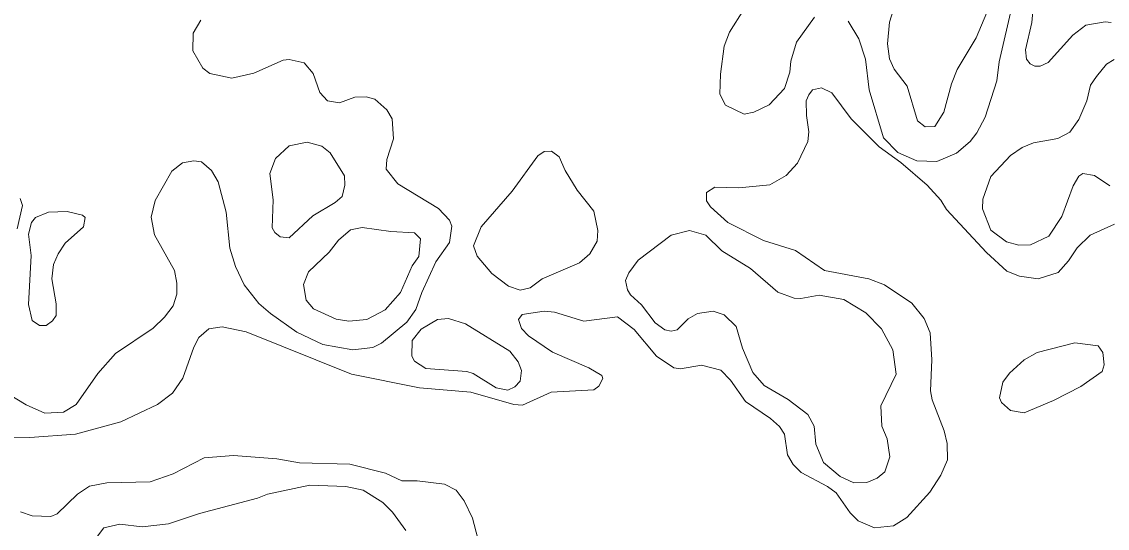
# Model space of a CAD drawing. Extents: x 673.6 to 698.9, y 7012 to 7040.1.
# Drawn here: x 688.765 to 690.749, y 7021.918 to 7022.844 of the extents above; entities that cross this region are included whole.
import ezdxf

# ---------------------------------------------------------------- set-up
doc = ezdxf.new("R2010")
doc.units = 0
doc.header["$LTSCALE"] = 0.032
doc.layers.add('2', color=7, linetype='Continuous', lineweight=13)

msp = doc.modelspace()

# ---------------------------------------------------------------- linework, layer by layer
at = {"layer": '2'}
for points in [[(690.7561, 7022.8422), (690.7456, 7022.8437), (690.7102, 7022.8372), (690.6861, 7022.819), (690.6409, 7022.7689), (690.6263, 7022.7626), (690.6168, 7022.7626), (690.6081, 7022.7668), (690.6017, 7022.775), (690.6, 7022.792), (690.6115, 7022.8423), (690.6139, 7022.8682), (690.605, 7022.9257), (690.6089, 7022.946), (690.6197, 7022.9596), (690.6297, 7022.9638), (690.6893, 7022.9653), (690.7341, 7022.9753), (690.7831, 7022.9703)], [(690.0852, 7022.8659), (690.0588, 7022.8248), (690.0492, 7022.7987), (690.0424, 7022.7481), (690.0413, 7022.711), (690.0513, 7022.691), (690.0853, 7022.6747), (690.1031, 7022.6784), (690.1314, 7022.6919), (690.1592, 7022.7216), (690.1693, 7022.7515), (690.1711, 7022.7718), (690.1813, 7022.8066), (690.2141, 7022.8521)], [(690.2756, 7022.8444), (690.2951, 7022.8126), (690.3073, 7022.7751), (690.3141, 7022.719), (690.3404, 7022.6313), (690.3666, 7022.6049), (690.4011, 7022.5892), (690.4377, 7022.5883), (690.4739, 7022.6032), (690.4986, 7022.625), (690.5108, 7022.6407), (690.5259, 7022.6693), (690.5474, 7022.7355), (690.5517, 7022.7703), (690.576, 7022.876)], [(689.0927, 7022.8467), (689.0782, 7022.8229), (689.0778, 7022.7903), (689.096, 7022.759), (689.1089, 7022.7493), (689.1491, 7022.7404), (689.1893, 7022.7499), (689.2428, 7022.7732), (689.2537, 7022.7749), (689.2813, 7022.7688), (689.2981, 7022.7488), (689.3099, 7022.7142), (689.3237, 7022.6989), (689.3457, 7022.6952), (689.3739, 7022.7058), (689.3944, 7022.7065), (689.4105, 7022.7022), (689.4327, 7022.6829), (689.4421, 7022.6659), (689.4447, 7022.6297), (689.4322, 7022.5917), (689.4312, 7022.5741), (689.4528, 7022.5472), (689.5271, 7022.5026), (689.5468, 7022.4813), (689.5513, 7022.4698), (689.5468, 7022.4402), (689.5221, 7022.4046), (689.4963, 7022.3488), (689.4855, 7022.3176), (689.4687, 7022.2944), (689.4227, 7022.2565), (689.4068, 7022.2481), (689.3702, 7022.244), (689.3155, 7022.2536), (689.2678, 7022.2764), (689.2197, 7022.3103), (689.1988, 7022.3287), (689.1716, 7022.3629), (689.1556, 7022.3961), (689.1455, 7022.4301), (689.1388, 7022.4958)], [(690.762, 7022.7747), (690.7481, 7022.7662), (690.7294, 7022.7438), (690.7185, 7022.7278), (690.7117, 7022.6988), (690.697, 7022.6647), (690.6805, 7022.6418), (690.6589, 7022.6302), (690.6145, 7022.6226), (690.5935, 7022.6137), (690.5721, 7022.5989), (690.5361, 7022.561), (690.5215, 7022.5196), (690.5213, 7022.5019), (690.5363, 7022.463), (690.5648, 7022.4416), (690.5873, 7022.4354), (690.6092, 7022.4361), (690.6424, 7022.4518), (690.6661, 7022.4878), (690.6867, 7022.5436), (690.6975, 7022.5615), (690.7047, 7022.566), (690.7259, 7022.5626), (690.7536, 7022.5436)], [(690.4283, 7022.2258), (690.4258, 7022.2748), (690.4143, 7022.3015), (690.3921, 7022.3294), (690.3423, 7022.363), (690.3137, 7022.3739), (690.2326, 7022.3892), (690.1793, 7022.4255), (690.1206, 7022.4438), (690.0558, 7022.4767), (690.0238, 7022.5056), (690.0166, 7022.5163), (690.0167, 7022.5315), (690.0321, 7022.5415), (690.0761, 7022.5398), (690.1327, 7022.5456), (690.1626, 7022.5626), (690.1828, 7022.5854), (690.2022, 7022.6249), (690.2039, 7022.6422), (690.1992, 7022.6723), (690.1991, 7022.6992), (690.2038, 7022.7101), (690.2104, 7022.7192), (690.2272, 7022.7229), (690.2455, 7022.7135), (690.2813, 7022.6664), (690.3324, 7022.615), (690.3716, 7022.5866), (690.4201, 7022.5447), (690.445, 7022.5175), (690.4552, 7022.5004), (690.5286, 7022.4221), (690.5657, 7022.388), (690.5889, 7022.3787), (690.6227, 7022.3738), (690.6594, 7022.3856), (690.6785, 7022.4068), (690.6942, 7022.4302), (690.7178, 7022.4536), (690.7623, 7022.4739)], [(689.059, 7022.5857), (689.0394, 7022.5706), (689.0093, 7022.5172), (689.0019, 7022.4863), (689.008, 7022.4541), (689.0441, 7022.389), (689.0485, 7022.3656), (689.0485, 7022.3458), (689.0419, 7022.3246), (689.0261, 7022.3037), (689.0053, 7022.2836), (688.9365, 7022.2372), (688.904, 7022.2007), (688.8647, 7022.144), (688.8416, 7022.1299), (688.8073, 7022.1282), (688.7731, 7022.1435), (688.7243, 7022.1729)], [(689.1388, 7022.4958), (689.1243, 7022.551), (689.1118, 7022.5718), (689.0935, 7022.5876), (689.0799, 7022.5892), (689.059, 7022.5857)], [(688.7566, 7022.4651), (688.7665, 7022.5078), (688.7625, 7022.5206)], [(688.6583, 7022.0846), (688.7802, 7022.0838), (688.8634, 7022.09), (688.946, 7022.1122), (689.0134, 7022.1443), (689.0409, 7022.1648), (689.0597, 7022.1925), (689.0795, 7022.2488), (689.0887, 7022.2667), (689.1074, 7022.2823), (689.1317, 7022.2858), (689.1751, 7022.2768), (689.3681, 7022.1995), (689.4922, 7022.1746), (689.586, 7022.1667), (689.6643, 7022.1442), (689.6803, 7022.1431), (689.7329, 7022.1669), (689.8107, 7022.1708), (689.8202, 7022.1778), (689.8275, 7022.1916), (689.8255, 7022.1974), (689.8016, 7022.211), (689.7353, 7022.2395), (689.6914, 7022.2699), (689.6785, 7022.2828), (689.6731, 7022.2993), (689.6799, 7022.3089), (689.7198, 7022.3146), (689.7389, 7022.3126), (689.7923, 7022.2966), (689.8538, 7022.3046), (689.8845, 7022.2814), (689.9256, 7022.2322), (689.9571, 7022.2112), (689.9693, 7022.2095), (690.0074, 7022.216), (690.0427, 7022.2069), (690.0605, 7022.1887), (690.0879, 7022.1496), (690.1338, 7022.1186), (690.1503, 7022.1037), (690.1595, 7022.0897), (690.165, 7022.0522), (690.175, 7022.0344), (690.1897, 7022.0197), (690.2381, 7021.9943), (690.2539, 7021.9826), (690.2796, 7021.9462), (690.2942, 7021.9315), (690.3236, 7021.9189), (690.3585, 7021.9225), (690.383, 7021.9375), (690.4247, 7021.984), (690.4453, 7022.015), (690.4569, 7022.0431)], [(690.4569, 7022.0431), (690.4563, 7022.0727), (690.4514, 7022.096), (690.4294, 7022.1529), (690.426, 7022.1694), (690.4283, 7022.2258)], [(689.6057, 7021.8643), (689.6057, 7021.8738), (689.5892, 7021.9366), (689.5736, 7021.9678), (689.5594, 7021.9876), (689.5376, 7021.9983), (689.4878, 7022.0048), (689.4597, 7022.0049), (689.4302, 7022.0187), (689.3649, 7022.0351), (689.273, 7022.0378), (689.2314, 7022.0451), (689.1521, 7022.0508), (689.0986, 7022.0468), (689.042, 7022.0172), (689, 7022.0025), (688.9207, 7022.0008), (688.8889, 7021.9948), (688.8672, 7021.9804), (688.8299, 7021.9441), (688.8185, 7021.9392), (688.7843, 7021.9407), (688.763, 7021.948)], [(688.8753, 7021.8661), (688.9152, 7021.9186), (688.9442, 7021.9252), (688.9854, 7021.9203), (689.0334, 7021.9259), (689.0898, 7021.9449), (689.1961, 7021.9727), (689.2145, 7021.9801), (689.2915, 7021.9966), (689.3575, 7021.9943), (689.3894, 7021.9873), (689.4252, 7021.9651), (689.4429, 7021.9473), (689.4672, 7021.9141)]]:
    msp.add_lwpolyline(points, dxfattribs=at)
for points in [[(690.3811, 7022.9031), (690.4195, 7022.9414), (690.4494, 7022.953), (690.4709, 7022.9522), (690.4954, 7022.9446), (690.5139, 7022.9299), (690.5276, 7022.9112), (690.5292, 7022.8604), (690.5098, 7022.814), (690.475, 7022.7564), (690.4645, 7022.7304), (690.4505, 7022.6782), (690.4339, 7022.6524), (690.4161, 7022.6516), (690.4024, 7022.6625), (690.3834, 7022.7256), (690.3599, 7022.757), (690.3512, 7022.7761), (690.3477, 7022.8033), (690.3511, 7022.8426), (690.361, 7022.8738)], [(689.3558, 7022.5451), (689.3548, 7022.5621), (689.3287, 7022.6039), (689.3138, 7022.6161), (689.2866, 7022.6237), (689.2541, 7022.6169), (689.2288, 7022.5935), (689.2183, 7022.5662), (689.2244, 7022.5184), (689.2229, 7022.467), (689.2276, 7022.4586), (689.2375, 7022.4508), (689.2542, 7022.4489), (689.2969, 7022.4891), (689.3383, 7022.5134), (689.3507, 7022.524)], [(689.6617, 7022.5343), (689.7082, 7022.5987), (689.7203, 7022.6065), (689.7332, 7022.607), (689.7476, 7022.5967), (689.7585, 7022.572), (689.7805, 7022.536), (689.811, 7022.4972), (689.8178, 7022.4619), (689.8168, 7022.4429), (689.8033, 7022.4194), (689.7845, 7022.4032), (689.7166, 7022.3736), (689.6946, 7022.3571), (689.6761, 7022.3533), (689.6548, 7022.3603), (689.6241, 7022.3834), (689.5974, 7022.4153), (689.5911, 7022.4339), (689.6047, 7022.4686)], [(688.8764, 7022.4901), (688.8809, 7022.4859), (688.8781, 7022.469), (688.8447, 7022.4387), (688.8315, 7022.4195), (688.8235, 7022.4001), (688.8202, 7022.3739), (688.8283, 7022.3278), (688.8283, 7022.3069), (688.8211, 7022.2969), (688.8101, 7022.2888), (688.7978, 7022.2885), (688.7842, 7022.2974), (688.7774, 7022.327), (688.7824, 7022.4164), (688.7773, 7022.4554), (688.7831, 7022.477), (688.7902, 7022.4857), (688.8142, 7022.4955), (688.848, 7022.497)], [(689.3441, 7022.4446), (689.3658, 7022.4633), (689.3874, 7022.4675), (689.4395, 7022.4601), (689.4828, 7022.4579), (689.494, 7022.4467), (689.4908, 7022.4148), (689.479, 7022.3973), (689.4576, 7022.3488), (689.4293, 7022.3173), (689.396, 7022.2993), (689.3628, 7022.2966), (689.3399, 7022.3002), (689.2982, 7022.3191), (689.2852, 7022.3347), (689.2804, 7022.3635), (689.2894, 7022.3868), (689.3271, 7022.4223)], [(690.3365, 7022.2823), (690.3077, 7022.3119), (690.2675, 7022.3359), (690.2227, 7022.3441), (690.1894, 7022.3377), (690.1771, 7022.3386), (690.147, 7022.3496), (690.0972, 7022.3929), (690.0446, 7022.4248), (690.0152, 7022.4533), (689.9857, 7022.4624), (689.9523, 7022.4533), (689.8921, 7022.4078), (689.8745, 7022.3846), (689.8687, 7022.3705), (689.8723, 7022.3535), (689.8776, 7022.3446), (689.8982, 7022.3261), (689.923, 7022.2933), (689.9404, 7022.2806), (689.952, 7022.2784), (689.9633, 7022.2806), (689.9831, 7022.3008), (690.0002, 7022.3105), (690.0289, 7022.3146), (690.0491, 7022.3081), (690.0708, 7022.2867), (690.0825, 7022.2469), (690.1017, 7022.2029), (690.1219, 7022.179), (690.1661, 7022.1535), (690.2019, 7022.126), (690.2138, 7022.1043), (690.2163, 7022.0715), (690.2305, 7022.0383), (690.2612, 7022.0125), (690.2858, 7022.0009), (690.3095, 7022.0016), (690.3289, 7022.0098), (690.3427, 7022.0213), (690.3518, 7022.0485), (690.3468, 7022.0812), (690.337, 7022.1046), (690.3355, 7022.1417), (690.3632, 7022.1993), (690.3575, 7022.2442)], [(689.5763, 7022.2915), (689.5453, 7022.3014), (689.525, 7022.2994), (689.495, 7022.2818), (689.4785, 7022.261), (689.4784, 7022.2325), (689.4833, 7022.2235), (689.5036, 7022.2102), (689.5789, 7022.2042), (689.5904, 7022.2006), (689.6324, 7022.1747), (689.6533, 7022.1701), (689.6665, 7022.1767), (689.676, 7022.187), (689.6788, 7022.2062), (689.6725, 7022.2221), (689.6572, 7022.2416)], [(690.7012, 7022.177), (690.7396, 7022.2046), (690.7438, 7022.2164), (690.7412, 7022.239), (690.7327, 7022.2514), (690.6897, 7022.257), (690.6208, 7022.2391), (690.5972, 7022.2257), (690.5707, 7022.2015), (690.5583, 7022.1847), (690.5524, 7022.1564), (690.5562, 7022.148), (690.5723, 7022.1331), (690.5976, 7022.129), (690.6512, 7022.1513)]]:
    msp.add_lwpolyline(points, close=True, dxfattribs=at)

doc.saveas('drawing.dxf')
